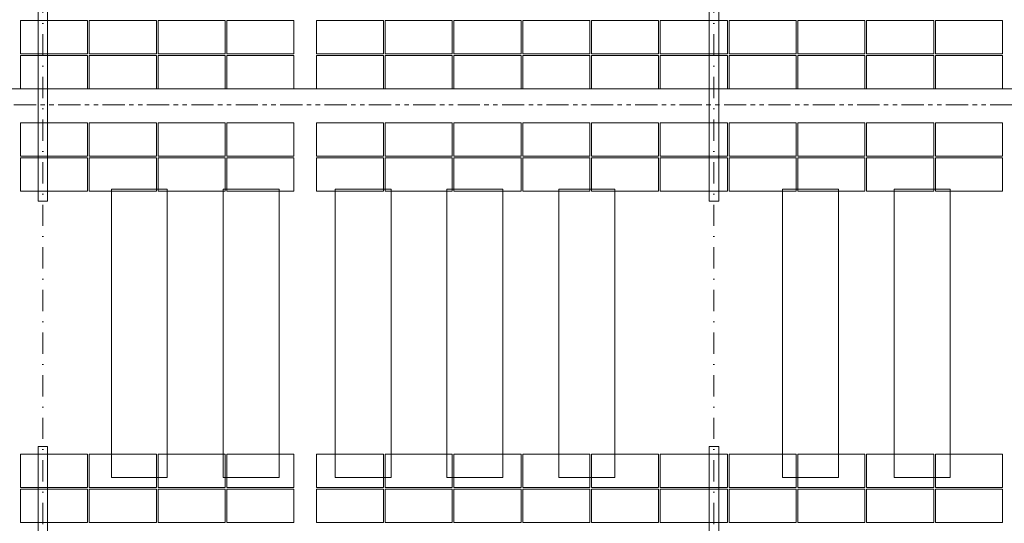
# Model space of a CAD drawing. Header units: millimetres. Extents: x -916886 to 3713765, y -2985421 to 1675785.
# Tile 602 of 656: x 390135 to 407742, y 153930 to 162940. Entities that reach past the tile are written whole.
import ezdxf

# ---------------------------------------------------------------- set-up
doc = ezdxf.new("R2010")
doc.units = ezdxf.units.MM
for name, pattern in [('CENTERX2', [101.6, 63.5, -12.7, 12.7, -12.7]), ('DASHDOT', [25.4, 12.7, -6.35, 0, -6.35]), ('PHANTOM2', [31.75, 15.875, -3.175, 3.175, -3.175, 3.175, -3.175])]:
    doc.linetypes.add(name, pattern=pattern)
for name, color, linetype, lineweight in [('A99_FVE', 30, 'Continuous', 5), ('A99_S_kce-demolice', 30, 'Continuous', 20), ('A99_S_kce-pohl', 7, 'Continuous', 5), ('A99_S_osy', 1, 'CENTERX2', 5)]:
    doc.layers.add(name, color=color, linetype=linetype, lineweight=lineweight)

msp = doc.modelspace()

# ---------------------------------------------------------------- linework, layer by layer
at = {"layer": 'A99_FVE', "linetype": 'Continuous', "lineweight": 15, "ltscale": 2}
for points in [[(390465, 163710), (390635, 163710), (390635, 159695), (390465, 159695)], [(402465, 163710), (402635, 163710), (402635, 159695), (402465, 159695)], [(390465, 155305), (390635, 155305), (390635, 149540), (390465, 149540)], [(402465, 155305), (402635, 155305), (402635, 149540), (402465, 149540)]]:
    msp.add_lwpolyline(points, close=True, dxfattribs=at)
at = {"layer": 'A99_FVE', "lineweight": 5, "ltscale": 2}
for points in [[(391350, 162330), (391350, 162925), (390150, 162925), (390150, 162330)], [(392580, 162330), (392580, 162925), (391380, 162925), (391380, 162330)], [(393810, 162330), (393810, 162925), (392610, 162925), (392610, 162330)], [(395040, 162330), (395040, 162925), (393840, 162925), (393840, 162330)], [(395440, 162330), (395440, 162925), (396640, 162925), (396640, 162330)], [(396670, 162330), (396670, 162925), (397870, 162925), (397870, 162330)], [(397900, 162330), (397900, 162925), (399100, 162925), (399100, 162330)], [(399130, 162330), (399130, 162925), (400330, 162925), (400330, 162330)], [(400360, 162330), (400360, 162925), (401560, 162925), (401560, 162330)], [(402790, 162330), (402790, 162925), (401590, 162925), (401590, 162330)], [(404020, 162330), (404020, 162925), (402820, 162925), (402820, 162330)], [(405250, 162330), (405250, 162925), (404050, 162925), (404050, 162330)], [(406480, 162330), (406480, 162925), (405280, 162925), (405280, 162330)], [(407710, 162330), (407710, 162925), (406510, 162925), (406510, 162330)], [(391350, 161705), (391350, 162300), (390150, 162300), (390150, 161705)], [(392580, 161705), (392580, 162300), (391380, 162300), (391380, 161705)], [(393810, 161705), (393810, 162300), (392610, 162300), (392610, 161705)], [(395040, 161705), (395040, 162300), (393840, 162300), (393840, 161705)], [(395440, 161705), (395440, 162300), (396640, 162300), (396640, 161705)], [(396670, 161705), (396670, 162300), (397870, 162300), (397870, 161705)], [(397900, 161705), (397900, 162300), (399100, 162300), (399100, 161705)], [(399130, 161705), (399130, 162300), (400330, 162300), (400330, 161705)], [(400360, 161705), (400360, 162300), (401560, 162300), (401560, 161705)], [(402790, 161705), (402790, 162300), (401590, 162300), (401590, 161705)], [(404020, 161705), (404020, 162300), (402820, 162300), (402820, 161705)], [(405250, 161705), (405250, 162300), (404050, 162300), (404050, 161705)], [(406480, 161705), (406480, 162300), (405280, 162300), (405280, 161705)], [(407710, 161705), (407710, 162300), (406510, 162300), (406510, 161705)], [(391350, 160500), (391350, 161095), (390150, 161095), (390150, 160500)], [(392580, 160500), (392580, 161095), (391380, 161095), (391380, 160500)], [(393810, 160500), (393810, 161095), (392610, 161095), (392610, 160500)], [(395040, 160500), (395040, 161095), (393840, 161095), (393840, 160500)], [(395440, 160500), (395440, 161095), (396640, 161095), (396640, 160500)], [(396670, 160500), (396670, 161095), (397870, 161095), (397870, 160500)], [(397900, 160500), (397900, 161095), (399100, 161095), (399100, 160500)], [(399130, 160500), (399130, 161095), (400330, 161095), (400330, 160500)], [(400360, 160500), (400360, 161095), (401560, 161095), (401560, 160500)], [(402790, 160500), (402790, 161095), (401590, 161095), (401590, 160500)], [(404020, 160500), (404020, 161095), (402820, 161095), (402820, 160500)], [(405250, 160500), (405250, 161095), (404050, 161095), (404050, 160500)], [(406480, 160500), (406480, 161095), (405280, 161095), (405280, 160500)], [(407710, 160500), (407710, 161095), (406510, 161095), (406510, 160500)], [(391350, 159875), (391350, 160470), (390150, 160470), (390150, 159875)], [(392580, 159875), (392580, 160470), (391380, 160470), (391380, 159875)], [(393810, 159875), (393810, 160470), (392610, 160470), (392610, 159875)], [(395040, 159875), (395040, 160470), (393840, 160470), (393840, 159875)], [(395440, 159875), (395440, 160470), (396640, 160470), (396640, 159875)], [(396670, 159875), (396670, 160470), (397870, 160470), (397870, 159875)], [(397900, 159875), (397900, 160470), (399100, 160470), (399100, 159875)], [(399130, 159875), (399130, 160470), (400330, 160470), (400330, 159875)], [(400360, 159875), (400360, 160470), (401560, 160470), (401560, 159875)], [(402790, 159875), (402790, 160470), (401590, 160470), (401590, 159875)], [(404020, 159875), (404020, 160470), (402820, 160470), (402820, 159875)], [(405250, 159875), (405250, 160470), (404050, 160470), (404050, 159875)], [(406480, 159875), (406480, 160470), (405280, 160470), (405280, 159875)], [(407710, 159875), (407710, 160470), (406510, 160470), (406510, 159875)], [(391350, 155165), (391350, 154570), (390150, 154570), (390150, 155165)], [(392580, 155165), (392580, 154570), (391380, 154570), (391380, 155165)], [(393810, 155165), (393810, 154570), (392610, 154570), (392610, 155165)], [(395040, 155165), (395040, 154570), (393840, 154570), (393840, 155165)], [(395440, 155165), (395440, 154570), (396640, 154570), (396640, 155165)], [(396670, 155165), (396670, 154570), (397870, 154570), (397870, 155165)], [(397900, 155165), (397900, 154570), (399100, 154570), (399100, 155165)], [(399130, 155165), (399130, 154570), (400330, 154570), (400330, 155165)], [(400360, 155165), (400360, 154570), (401560, 154570), (401560, 155165)], [(402790, 155165), (402790, 154570), (401590, 154570), (401590, 155165)], [(404020, 155165), (404020, 154570), (402820, 154570), (402820, 155165)], [(405250, 155165), (405250, 154570), (404050, 154570), (404050, 155165)], [(406480, 155165), (406480, 154570), (405280, 154570), (405280, 155165)], [(407710, 155165), (407710, 154570), (406510, 154570), (406510, 155165)], [(391350, 153945), (391350, 154540), (390150, 154540), (390150, 153945)], [(392580, 153945), (392580, 154540), (391380, 154540), (391380, 153945)], [(393810, 153945), (393810, 154540), (392610, 154540), (392610, 153945)], [(395040, 153945), (395040, 154540), (393840, 154540), (393840, 153945)], [(395440, 153945), (395440, 154540), (396640, 154540), (396640, 153945)], [(396670, 153945), (396670, 154540), (397870, 154540), (397870, 153945)], [(397900, 153945), (397900, 154540), (399100, 154540), (399100, 153945)], [(399130, 153945), (399130, 154540), (400330, 154540), (400330, 153945)], [(400360, 153945), (400360, 154540), (401560, 154540), (401560, 153945)], [(402790, 153945), (402790, 154540), (401590, 154540), (401590, 153945)], [(404020, 153945), (404020, 154540), (402820, 154540), (402820, 153945)], [(405250, 153945), (405250, 154540), (404050, 154540), (404050, 153945)], [(406480, 153945), (406480, 154540), (405280, 154540), (405280, 153945)], [(407710, 153945), (407710, 154540), (406510, 154540), (406510, 153945)]]:
    msp.add_lwpolyline(points, close=True, dxfattribs=at)
at = {"layer": 'A99_S_kce-demolice', "linetype": 'PHANTOM2', "lineweight": 9, "ltscale": 25}
msp.add_lwpolyline([(307480, 161415), (438810, 161415)], dxfattribs=at)
at = {"layer": 'A99_S_kce-demolice', "linetype": 'Continuous', "lineweight": 9}
for points in [[(391775, 159910), (392775, 159910), (392775, 154750), (391775, 154750)], [(393775, 159910), (394775, 159910), (394775, 154750), (393775, 154750)], [(395775, 159910), (396775, 159910), (396775, 154750), (395775, 154750)], [(397775, 159910), (398775, 159910), (398775, 154750), (397775, 154750)], [(399775, 159910), (400775, 159910), (400775, 154750), (399775, 154750)], [(403775, 159910), (404775, 159910), (404775, 154750), (403775, 154750)], [(405775, 159910), (406775, 159910), (406775, 154750), (405775, 154750)]]:
    msp.add_lwpolyline(points, close=True, dxfattribs=at)
at = {"layer": 'A99_S_kce-pohl', "linetype": 'Continuous'}
msp.add_lwpolyline([(438875.5, 161700), (299400, 161700)], dxfattribs=at)
at = {"layer": 'A99_S_osy', "linetype": 'DASHDOT', "lineweight": 5, "ltscale": 30}
for points in [[(390550, 264800), (390550, 146890)], [(402550, 264800), (402550, 146890)]]:
    msp.add_lwpolyline(points, dxfattribs=at)

doc.saveas('drawing.dxf')
